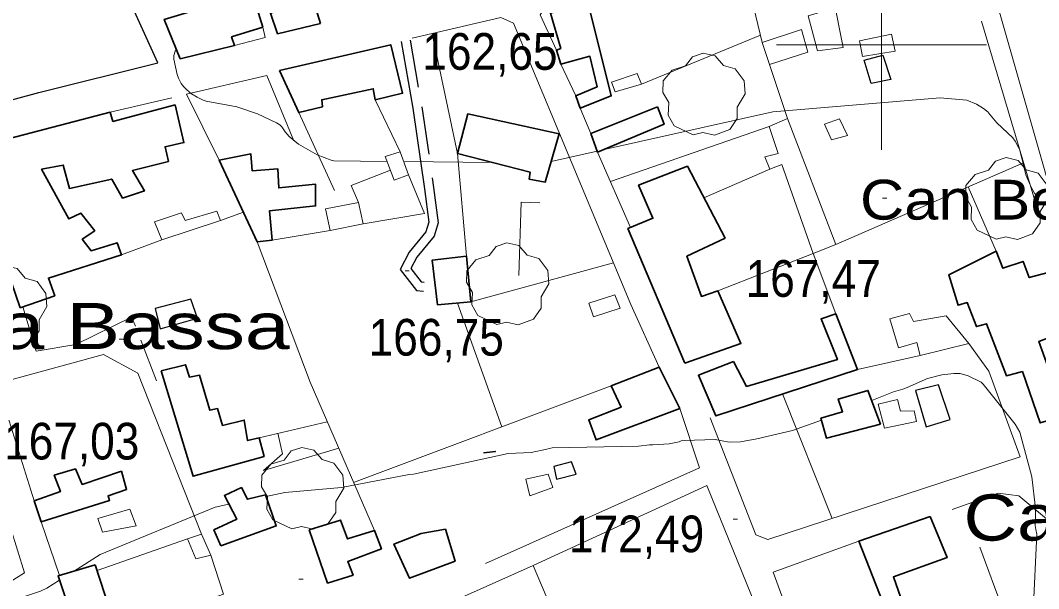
# Model space of a CAD drawing. Extents: x 480269 to 484877, y 4383588 to 4386804.
# Drawn here: x 480794.8 to 481037.4, y 4385370.4 to 4385505.9 of the extents above; entities that cross this region are included whole.
import ezdxf
from ezdxf.enums import TextEntityAlignment as Align

# ---------------------------------------------------------------- set-up
doc = ezdxf.new("R2010")
doc.units = 0
doc.header["$LTSCALE"] = 3.8
doc.linetypes.add('MEDIUM_DASHED', pattern=[4.5, 3, -1.5])
for name, color, linetype, lineweight in [('1', 7, 'Continuous', 13), ('21', 7, 'Continuous', 25), ('29', 7, 'Continuous', 13), ('38', 7, 'Continuous', 25), ('46', 7, 'Continuous', 25), ('47', 7, 'Continuous', 35), ('51', 7, 'Continuous', 13), ('7', 7, 'Continuous', 13), ('9', 7, 'Continuous', 13)]:
    doc.layers.add(name, color=color, linetype=linetype, lineweight=lineweight)
doc.layers.add('5', color=7, linetype='Continuous')

msp = doc.modelspace()

# ---------------------------------------------------------------- linework, layer by layer
at = {"layer": '1'}
for p, q in [((481000, 4385525), (481000, 4385475)), ((480975, 4385500), (481025, 4385500))]:
    msp.add_line(p, q, dxfattribs=at)
at = {"layer": '21'}
for points in [[(481002.22, 4385491.77), (480997.55, 4385490.84), (480995.88, 4385496.34), (481000.3, 4385497.55)], [(480836.94, 4385434.89), (480835.38, 4385439.37), (480826.86, 4385437.13), (480828.08, 4385432.34)], [(481010.62, 4385408.91), (481016.35, 4385410.69), (481013.57, 4385418.94), (481008.06, 4385417.63)], [(480927.18, 4385397.64), (480926.09, 4385400.6), (480921.88, 4385399.48), (480922.5, 4385396.47)]]:
    msp.add_lwpolyline(points, close=True, dxfattribs=at)
at = {"layer": '29'}
for points in [[(480955.12, 4385478.6), (480950.58, 4385480.72), (480949.17, 4385483.26), (480949.27, 4385486.24), (480947.9, 4385488.65), (480947.94, 4385491.4), (480950.1, 4385494), (480953.29, 4385495), (480954.94, 4385497.19), (480957.51, 4385498.02), (480960.37, 4385497.37), (480962.32, 4385495.1), (480965.13, 4385494.28), (480967.26, 4385491.43), (480967.5, 4385488.3), (480965.62, 4385485.15), (480965.62, 4385482.47), (480963.8, 4385479.86), (480960.18, 4385478.52), (480957.41, 4385479.15)], [(481027.3, 4385453.71), (481022.76, 4385455.83), (481021.35, 4385458.37), (481021.45, 4385461.35), (481020.08, 4385463.76), (481020.12, 4385466.51), (481022.28, 4385469.11), (481025.47, 4385470.11), (481027.12, 4385472.3), (481029.69, 4385473.13), (481032.55, 4385472.48), (481034.5, 4385470.21), (481037.31, 4385469.39), (481039.44, 4385466.54), (481039.68, 4385463.41), (481037.8, 4385460.26), (481037.8, 4385457.58), (481035.98, 4385454.97), (481032.36, 4385453.63), (481029.59, 4385454.26)], [(480908.34, 4385433.37), (480903.8, 4385435.49), (480902.39, 4385438.03), (480902.49, 4385441.01), (480901.12, 4385443.42), (480901.16, 4385446.17), (480903.32, 4385448.77), (480906.51, 4385449.77), (480908.16, 4385451.96), (480910.73, 4385452.79), (480913.59, 4385452.14), (480915.54, 4385449.87), (480918.35, 4385449.05), (480920.48, 4385446.2), (480920.72, 4385443.07), (480918.84, 4385439.92), (480918.84, 4385437.24), (480917.02, 4385434.63), (480913.4, 4385433.29), (480910.63, 4385433.92)], [(480788.72, 4385427.93), (480784.18, 4385430.05), (480782.77, 4385432.59), (480782.87, 4385435.57), (480781.5, 4385437.98), (480781.54, 4385440.73), (480783.7, 4385443.33), (480786.89, 4385444.33), (480788.54, 4385446.52), (480791.11, 4385447.35), (480793.97, 4385446.7), (480795.92, 4385444.43), (480798.73, 4385443.61), (480800.86, 4385440.76), (480801.1, 4385437.63), (480799.22, 4385434.48), (480799.22, 4385431.8), (480797.4, 4385429.19), (480793.78, 4385427.85), (480791.01, 4385428.48)], [(480859.47, 4385384.63), (480854.93, 4385386.75), (480853.52, 4385389.29), (480853.62, 4385392.27), (480852.25, 4385394.68), (480852.29, 4385397.43), (480854.45, 4385400.03), (480857.64, 4385401.03), (480859.29, 4385403.22), (480861.86, 4385404.05), (480864.72, 4385403.4), (480866.67, 4385401.13), (480869.48, 4385400.31), (480871.61, 4385397.46), (480871.85, 4385394.33), (480869.97, 4385391.18), (480869.97, 4385388.5), (480868.15, 4385385.89), (480864.53, 4385384.55), (480861.76, 4385385.18)]]:
    msp.add_lwpolyline(points, close=True, dxfattribs=at)
at = {"layer": '38'}
msp.add_lwpolyline([(480885.5, 4385500.79), (480888.28, 4385484.89), (480891.09, 4385465.71), (480892.13, 4385457.78), (480891.39, 4385455.45), (480887.39, 4385450.58), (480885.24, 4385446.49), (480889.15, 4385441.44), (480890.81, 4385441.31)], dxfattribs=at)
at = {"layer": '38', "linetype": 'MEDIUM_DASHED'}
msp.add_lwpolyline([(480887.64, 4385501.17), (480890.42, 4385485.23), (480893.24, 4385466.01), (480894.34, 4385457.58), (480893.34, 4385454.4), (480889.21, 4385449.37), (480887.81, 4385446.72), (480890.28, 4385443.53), (480890.98, 4385443.47)], dxfattribs=at)
at = {"layer": '46'}
msp.add_lwpolyline([(480787.12, 4385485.41), (480799.12, 4385488.63), (480827.51, 4385495.7), (480818.4, 4385515.94)], dxfattribs=at)
at = {"layer": '47'}
for points in [[(480852.56, 4385504.2), (480845.11, 4385501.92), (480845.79, 4385499.88), (480832.87, 4385496.71), (480829.06, 4385506.07), (480839.93, 4385509.28), (480839.63, 4385511.02), (480845.17, 4385512.69), (480843.44, 4385519.72), (480847.6, 4385520.21)], [(480866.32, 4385505.13), (480863.52, 4385514.14), (480859.01, 4385513.03), (480860.37, 4385509.11), (480854.36, 4385507.56), (480856.04, 4385502.67)], [(480928.15, 4385484.91), (480927.1, 4385487.9), (480932.22, 4385490), (480930.5, 4385497.31), (480923.57, 4385495.38), (480922.51, 4385498.78), (480923.53, 4385499.15), (480921.09, 4385507.56), (480930.04, 4385509.86), (480935.58, 4385487.83)], [(480856.48, 4385493.91), (480861.12, 4385483.86), (480866.74, 4385485.23), (480866.59, 4385486.91), (480878.85, 4385489.54), (480879.3, 4385486.91), (480885.83, 4385488.46), (480883.04, 4385500.02)], [(480794.74, 4385437.33), (480802.96, 4385440.18), (480801.46, 4385444.4), (480818.89, 4385449.99), (480817.84, 4385452.84), (480811.59, 4385450.93), (480809.52, 4385453.65), (480812.48, 4385455.71), (480809.18, 4385459.9), (480806.31, 4385458.53), (480799.82, 4385470.35), (480804.97, 4385471.37), (480806.43, 4385465.79), (480816.52, 4385468.03), (480819.11, 4385463.49), (480824.34, 4385465.22), (480821.46, 4385470.04), (480830.05, 4385472.24), (480829.23, 4385475.71), (480833.74, 4385476.73), (480831.62, 4385485.69), (480816.81, 4385481.78), (480816.15, 4385483.94), (480781.77, 4385474.96)], [(480946.57, 4385485.25), (480948.17, 4385481.07), (480932.34, 4385474.41), (480930.75, 4385478.91)], [(480901.38, 4385483.6), (480898.91, 4385474.08), (480916.29, 4385469.66), (480916, 4385468), (480919.83, 4385467.3), (480923.14, 4385478.84)], [(480842.1, 4385472.56), (480849.72, 4385474.02), (480850.01, 4385469.95), (480856.13, 4385470.42), (480856.32, 4385465.91), (480865.11, 4385466.79), (480865.12, 4385461.6), (480854.13, 4385460.41), (480854.77, 4385453.47), (480851.2, 4385453.08)], [(480953.11, 4385424.14), (480966.48, 4385428.83), (480960.98, 4385441.35), (480957.07, 4385440.02), (480953.62, 4385449.62), (480962.7, 4385453.95), (480953.72, 4385471.06), (480942.11, 4385466.59), (480945.5, 4385458.68), (480939.56, 4385456.21)], [(480901.11, 4385449.62), (480892.91, 4385448.69), (480894.18, 4385438.06), (480902.08, 4385438.74)], [(481043.87, 4385411.65), (481037.81, 4385409.9), (481033.58, 4385422.12), (481029.77, 4385421.14), (481025.03, 4385433.53), (481022.61, 4385432.84), (481020.43, 4385438.55), (481018.22, 4385437.93), (481016.02, 4385445.18), (481027.34, 4385450.81), (481028.87, 4385446.74), (481033.74, 4385448.4), (481035.21, 4385444.51), (481041.23, 4385446.13), (481045.08, 4385432.26), (481037.52, 4385429.32)], [(480964.7, 4385424.56), (480967.83, 4385418.57), (480989.47, 4385424.97), (480985.58, 4385434.7), (480989.09, 4385435.85), (480994.23, 4385422.64), (480960.47, 4385411.55), (480956.34, 4385421.25)], [(480828.31, 4385422.27), (480834.15, 4385423.73), (480835.06, 4385420.79), (480837.47, 4385421.26), (480839.91, 4385412.92), (480841.73, 4385413.31), (480842.96, 4385409.3), (480848.1, 4385410.57), (480848.91, 4385405.66), (480851.7, 4385406.36), (480852.85, 4385401.87), (480835.91, 4385397.15)], [(480951.96, 4385413.34), (480946.99, 4385423.17), (480935.57, 4385418.72), (480937.91, 4385413.61), (480930.22, 4385410.6), (480931.96, 4385405.84)], [(480999.76, 4385409.57), (480996.74, 4385417.64), (480989.68, 4385415.58), (480990.71, 4385412.55), (480985.53, 4385411.01), (480986.84, 4385406.27)], [(480818.87, 4385398.39), (480820.06, 4385393.99), (480815.67, 4385392.47), (480816, 4385391.39), (480799.74, 4385386.31), (480798.08, 4385391.29), (480804.31, 4385393.5), (480802.82, 4385397.39), (480807.87, 4385398.9), (480809.48, 4385395.23)], [(480842.53, 4385380.55), (480840.87, 4385384.37), (480846.33, 4385386.9), (480843.39, 4385392.54), (480847.42, 4385394.47), (480848.88, 4385391.69), (480853.19, 4385392.72), (480855.74, 4385385.32)], [(480863.61, 4385384.39), (480871.04, 4385386.72), (480872.73, 4385382.24), (480879.14, 4385384.22), (480880.81, 4385379.83), (480872.79, 4385376.84), (480874.04, 4385373.6), (480867.98, 4385371.71)], [(481011.61, 4385387.54), (481015.6, 4385377.79), (481002.82, 4385373.16), (481004.59, 4385368.16), (481000.35, 4385366.89), (480994.58, 4385381.67)], [(480896.06, 4385384.52), (480890.28, 4385383.52), (480883.77, 4385381.01), (480887.51, 4385372.86), (480898.37, 4385376.96)], [(480812.6, 4385376.03), (480817.16, 4385361.89), (480813.11, 4385360.62), (480811.95, 4385363.37), (480807.51, 4385362.13), (480803.74, 4385373.4)]]:
    msp.add_lwpolyline(points, close=True, dxfattribs=at)
at = {"layer": '47', "lineweight": 13}
for points in [[(480990.84, 4385499.36), (480988.45, 4385511.46), (480984.95, 4385510.83), (480985.48, 4385507.77), (480982.51, 4385506.96), (480984.75, 4385498.61)], [(480971.54, 4385500.54), (480973.27, 4385495.3), (480982.43, 4385498.28), (480980.95, 4385503.64)], [(481003.22, 4385498.51), (481002.35, 4385502.55), (480994.71, 4385500.94), (480995.45, 4385497.23)], [(480942.8, 4385490.61), (480941.79, 4385493.18), (480935.62, 4385491.08), (480936.49, 4385488.84)], [(480977.55, 4385482.42), (480973.21, 4385480.58), (480975.39, 4385474.15), (480972.21, 4385473.31), (480973.39, 4385470.4), (480976.27, 4385471.47), (480983.68, 4385450.28), (480989.12, 4385452.39)], [(480988.05, 4385477.34), (480986.37, 4385481.14), (480989.94, 4385482.36), (480991.87, 4385478.42)], [(480885.3, 4385474.51), (480881.7, 4385473.38), (480883.86, 4385467.72), (480887.28, 4385469.06)], [(480875.32, 4385462.44), (480876.47, 4385457.37), (480868.59, 4385455.77), (480867.5, 4385460.93)], [(480828.47, 4385453.56), (480842.47, 4385458.16), (480841.59, 4385460.38), (480834.01, 4385458.15), (480833.14, 4385459.95), (480826.76, 4385457.84)], [(480937.7, 4385437.27), (480936.45, 4385440.42), (480930.22, 4385438.4), (480931.38, 4385435.16)], [(481020.78, 4385428.81), (481015.4, 4385435.38), (481007.58, 4385434.07), (481006.63, 4385435.94), (481001.99, 4385434.7), (481004.03, 4385427.79), (481008.41, 4385429.06), (481009.24, 4385425.98)], [(481008.34, 4385410.23), (481007.8, 4385412.79), (481004.49, 4385412.65), (481003.8, 4385415.45), (480999.2, 4385414.32), (481000.69, 4385408.65)], [(480921.65, 4385394.46), (480920.53, 4385397.64), (480915.24, 4385396.45), (480916.2, 4385392.47)], [(480822.33, 4385385.32), (480820.82, 4385389.34), (480813.2, 4385387.08), (480814.32, 4385383.8)], [(480840.18, 4385378.34), (480836.58, 4385377.51), (480834.57, 4385382.24), (480837.89, 4385383.34)]]:
    msp.add_lwpolyline(points, close=True, dxfattribs=at)
at = {"layer": '51'}
for p, q in [((480971.54, 4385500.54), (480967.67, 4385516.8)), ((481023.82, 4385505.64), (481037.38, 4385460)), ((480971.12, 4385502.36), (480942.8, 4385490.61)), ((480923.57, 4385495.38), (480927.1, 4385487.9)), ((480977.55, 4385482.42), (480973.27, 4385495.3)), ((480830.88, 4385487.42), (480816.15, 4385483.94)), ((480885.3, 4385474.51), (480879.3, 4385486.91)), ((480928.15, 4385484.91), (480930.75, 4385478.91)), ((480869.63, 4385465.28), (480861.12, 4385483.86)), ((480935.39, 4385467.42), (480973.21, 4385480.58)), ((480932.34, 4385474.41), (480940.15, 4385456.46)), ((480973.39, 4385470.4), (480957.68, 4385463.53)), ((481033.84, 4385471.91), (480989.12, 4385452.39)), ((481020.67, 4385466.17), (481027.34, 4385450.81)), ((480847.93, 4385460.11), (480842.47, 4385458.16)), ((480868.59, 4385455.77), (480854.77, 4385453.47)), ((480828.47, 4385453.56), (480818.89, 4385449.99)), ((480902.08, 4385438.74), (480936.14, 4385448.06)), ((480909.49, 4385408.93), (480898.94, 4385438.47)), ((480823.44, 4385429.59), (480827.17, 4385419.93)), ((481009.24, 4385425.98), (480994.23, 4385422.64)), ((480874.18, 4385395.68), (480935.57, 4385418.72)), ((480988.2, 4385387.08), (480976.43, 4385416.8)), ((480851.7, 4385406.36), (480867.91, 4385410.17)), ((480799.74, 4385386.31), (480804.09, 4385373.5)), ((480813.04, 4385374.68), (480834.57, 4385382.24)), ((481023.44, 4385380.24), (481043.64, 4385325.27))]:
    msp.add_line(p, q, dxfattribs=at)
for points in [[(481076.96, 4385504.95), (481078.95, 4385466.51), (481064.71, 4385461.82), (481045.8, 4385456.05), (481041.79, 4385459.97), (481020.14, 4385535.73), (481039.81, 4385537.01), (481046.07, 4385516.66), (481042.32, 4385515.98)], [(480976.65, 4385527.85), (480963.11, 4385523.76), (480920.22, 4385509.52), (480918.63, 4385507.18), (480922.51, 4385498.78)], [(480888.12, 4385501.57), (480909.29, 4385506.51), (480912.31, 4385505.22), (480940.27, 4385438.15), (480946.99, 4385423.17)], [(480845.79, 4385499.88), (480853.08, 4385501.73), (480852.56, 4385504.2)], [(480901.11, 4385449.62), (480898.91, 4385474.08), (480892.87, 4385502.68)], [(480842.1, 4385472.56), (480834.35, 4385488.28), (480853.5, 4385492.71), (480859.92, 4385477.16)], [(480875.32, 4385462.44), (480873.62, 4385466.52), (480882.93, 4385470.16)], [(480876.47, 4385457.37), (480891.11, 4385459.82), (480887.28, 4385469.06)], [(480913.58, 4385445), (480914.14, 4385462.52), (480918.59, 4385462.32)], [(480879.14, 4385384.22), (480863.81, 4385419.61), (480851.2, 4385453.08)], [(480989.09, 4385435.85), (480983.68, 4385450.28), (480960.98, 4385441.35)], [(480773.99, 4385444.37), (480795.71, 4385374.17), (480774.11, 4385360.7), (480772.92, 4385345.98), (480771.56, 4385340.49), (480766.27, 4385330.69), (480760.81, 4385324.4), (480747.22, 4385315.76)], [(480795.35, 4385437.54), (480798.55, 4385426.95), (480808, 4385428.56), (480821.24, 4385435.08), (480822.2, 4385432.97)], [(480959.17, 4385411.09), (480970.05, 4385383.23), (480972.87, 4385382.05), (481033, 4385401.79), (481025.55, 4385422.18), (481020.78, 4385428.81)], [(480837.89, 4385383.34), (480822.74, 4385421.75), (480814.57, 4385426.23), (480789.26, 4385419.24), (480798.08, 4385391.29)], [(480951.96, 4385413.34), (480956.65, 4385399.14), (480905.58, 4385376.37)], [(480856.15, 4385407.41), (480857.24, 4385402.54), (480852.73, 4385398.56), (480870.63, 4385403.89)], [(480916.93, 4385375.88), (480958.34, 4385394.93), (480975.17, 4385353.46)], [(481070.13, 4385369.47), (481061.52, 4385369.4), (481056.14, 4385373.03), (481032.69, 4385392.51), (481027.79, 4385393.12), (481016.8, 4385389.25)], [(480994.58, 4385381.67), (480974.18, 4385374.32), (480980.93, 4385355.83)], [(480813.5, 4385342.6), (480808.81, 4385356.71), (480843.18, 4385369.07), (480840.18, 4385378.34)], [(480929.83, 4385345.5), (480916.93, 4385375.88), (480873.9, 4385356.66)]]:
    msp.add_lwpolyline(points, dxfattribs=at)
at = {"layer": '7'}
for p, q in [((481000.26, 4385463.48), (481001.26, 4385463.48)), ((480886.45, 4385446.16), (480887.45, 4385446.16)), ((480818.29, 4385429.86), (480819.29, 4385429.86)), ((480964.64, 4385386.9), (480965.64, 4385386.9)), ((480861.14, 4385372.65), (480862.14, 4385372.65))]:
    msp.add_line(p, q, dxfattribs=at)
at = {"layer": '9'}
for p, q in [((480932.24, 4385474.7), (480921.25, 4385472.24)), ((480907.25, 4385471.96), (480886.14, 4385472.19)), ((480807.4, 4385374.49), (480807.39, 4385374.48))]:
    msp.add_line(p, q, dxfattribs=at)
for points in [[(480882.14, 4385472.23), (480869.49, 4385472.37), (480868.85, 4385472.55), (480865.51, 4385473.81), (480861.04, 4385476.32), (480858.8, 4385478.2), (480857.84, 4385479.25), (480857.24, 4385480.23), (480857.04, 4385480.48), (480856.58, 4385480.92), (480855.76, 4385481.45), (480851.28, 4385483.58), (480846.36, 4385485.23), (480839.05, 4385486.6), (480838.35, 4385486.85), (480836.86, 4385487.55), (480835.54, 4385488.34), (480834.43, 4385489.27), (480833.74, 4385489.98), (480833.07, 4385490.84), (480832.42, 4385492.1), (480832.09, 4385492.98), (480831.3, 4385496.58), (480831.34, 4385497.23), (480831.37, 4385497.44), (480831.66, 4385498.54), (480831.97, 4385498.92)], [(481037.51, 4385463.64), (481037.35, 4385463.66), (481036.86, 4385464.16), (481036.47, 4385464.67), (481035.66, 4385466.06), (481034.35, 4385469), (481032.93, 4385474.89), (481032.65, 4385475.57), (481031.83, 4385477.05), (481031.25, 4385477.81), (481027.47, 4385481.43), (481025.49, 4385483.83), (481025.4, 4385483.94), (481024.33, 4385484.83), (481022.63, 4385485.89), (481020.34, 4385486.82), (481013.94, 4385487.36), (480974.05, 4385484.04), (480933.92, 4385475.07), (480933.9, 4385475.07)], [(481036.02, 4385363.22), (481036.97, 4385383.32), (481036.75, 4385384.46), (481036.63, 4385385.43), (481036.61, 4385385.53), (481036.59, 4385385.73), (481036.68, 4385388.27), (481036.69, 4385389.54), (481035.8, 4385397.01), (481032.92, 4385407.71), (481031.87, 4385409.62), (481024.25, 4385419.1), (481023.7, 4385419.56), (481020.61, 4385421.09), (481018.73, 4385421.63), (481018.58, 4385421.66), (481017.21, 4385421.68), (481014.34, 4385421.33), (481010.98, 4385420.46), (481006.08, 4385418.36), (481005.05, 4385417.91), (481002.87, 4385417.27), (480997.65, 4385415.2)], [(480985.66, 4385410.52), (480978.77, 4385408.05), (480970.3, 4385406.07), (480966.41, 4385405.38), (480963.65, 4385405.26), (480960.33, 4385405.96), (480952.92, 4385405.71), (480952.24, 4385405.58), (480951.77, 4385405.41), (480949.37, 4385404.9), (480945.48, 4385404.62), (480944.88, 4385404.67), (480944.66, 4385404.67), (480942.06, 4385404.36), (480921.53, 4385403.93), (480920.77, 4385403.79), (480920.22, 4385403.6), (480916.52, 4385402.83), (480911, 4385402.62), (480888.45, 4385397.64), (480887.41, 4385397.57), (480871.31, 4385394.49), (480857.79, 4385393.31), (480853.31, 4385392.37)], [(480844.45, 4385390.51), (480841.22, 4385389.83), (480813.79, 4385378.51), (480807.4, 4385374.49)], [(480804.08, 4385372.4), (480801.06, 4385370.5), (480799.56, 4385369.79), (480764.08, 4385357.9), (480762.17, 4385357.5), (480745.13, 4385357.15), (480737.5, 4385357.89), (480718.14, 4385356.26), (480718.13, 4385356.26), (480713.44, 4385356.92)]]:
    msp.add_lwpolyline(points, dxfattribs=at)
msp.add_lwpolyline([(480905.18, 4385402.65), (480907.95, 4385403.02), (480908.03, 4385403.07), (480907.9, 4385403.11), (480907.31, 4385403.09), (480905.28, 4385402.79), (480905.18, 4385402.73)], close=True, dxfattribs=at)

# ---------------------------------------------------------------- texts
at = {"layer": '5'}
for s, height, width, p in [('Can Bernad[', 9.5, 1.15, (480994.86, 4385458.35)), ('Can Peric"s', 11, 1.2, (481019.55, 4385381.83))]:
    msp.add_text(s, height=height, dxfattribs=dict(at, width=width)).set_placement(p)
at = {"layer": '5', "width": 1.3}
msp.add_text('sa Bassa', height=11, dxfattribs=at).set_placement((480858.9, 4385427.48), align=Align.RIGHT)
at = {"layer": '7', "width": 0.9}
for s, p in [('162,65', (480890.56, 4385494.07)), ('167,47', (480967.61, 4385439.94)), ('166,75', (480877.77, 4385425.92)), ('167,03', (480790.89, 4385401.16)), ('172,49', (480925.52, 4385379.05))]:
    msp.add_text(s, height=8.75, dxfattribs=at).set_placement(p)

doc.saveas('drawing.dxf')
